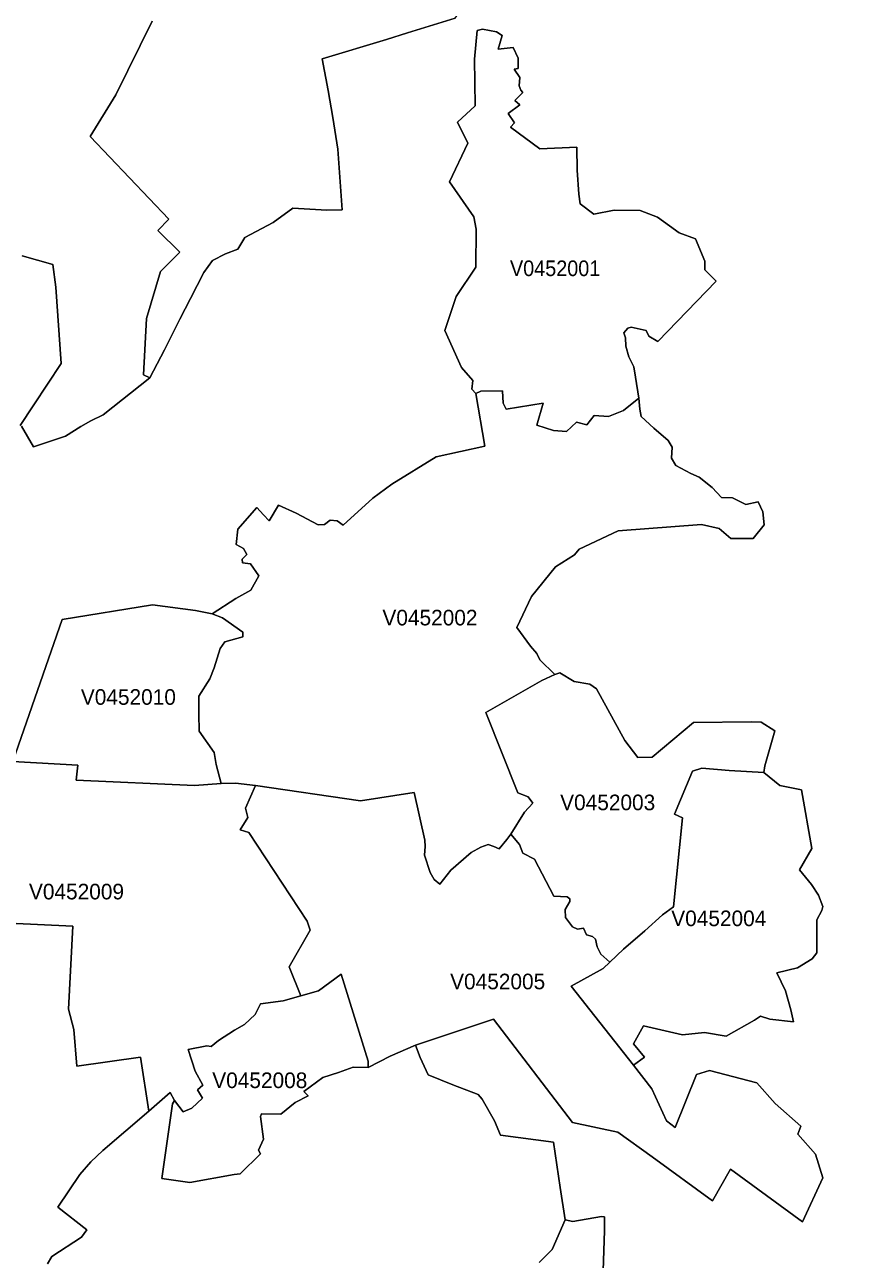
# Model space of a CAD drawing. Extents: x 369010 to 735936, y 6377141 to 6616555.
# Drawn here: x 491321 to 496599, y 6526301 to 6534220 of the extents above; entities that cross this region are included whole.
import ezdxf
from ezdxf.enums import TextEntityAlignment as Align

# ---------------------------------------------------------------- set-up
doc = ezdxf.new("R2010")
doc.units = 0
doc.header["$LTSCALE"] = 40
doc.layers.add('3', color=7, linetype='Continuous', lineweight=13)
doc.layers.add('4', color=7, linetype='Continuous')

msp = doc.modelspace()

# ---------------------------------------------------------------- linework, layer by layer
at = {"layer": '3'}
for points in [[(493641.34, 6534124.51), (493777.22, 6534168.2), (494083.56, 6534261.88), (494132.39, 6534327.25), (494278.36, 6534463.63), (494418.38, 6534343.97), (494455.45, 6534313.35), (494805.66, 6534328.57), (495487.7, 6534363.5), (495504.91, 6534605.3), (495523.45, 6534858.85), (495534.87, 6534993.07), (495570.45, 6535433.48), (495627.88, 6535429.01), (495816.72, 6535502.16), (495922.97, 6535579.45), (495999.11, 6535576.47), (496058.36, 6535557.61), (496285.76, 6535387.97), (496483.7, 6535325.9), (496585.32, 6535296.94), (497140.59, 6535564.72)], [(494083.56, 6534261.88), (493777.22, 6534168.2), (493641.34, 6534124.51), (493229.73, 6534000.05), (493268.29, 6533796.98), (493298.58, 6533623.36), (493330.69, 6533422.11), (493357.66, 6533031.52), (493260.35, 6533029.2), (493040.89, 6533041.78), (492916.26, 6532950.75), (492732.89, 6532854.6), (492688.53, 6532780.78), (492608.76, 6532749.17), (492526.67, 6532706.8), (492470.4, 6532629.84), (492385.99, 6532464.34), (492316.15, 6532330.11), (492217.51, 6532135.15), (492123.83, 6531954.42), (491824.93, 6531716.43), (491745.65, 6531679.02), (491681.93, 6531642.94), (491582.3, 6531580.71), (491378.23, 6531511.7), (491300.45, 6531644.6)], [(491300.45, 6531644.6), (491378.23, 6531511.7), (491582.3, 6531580.71), (491681.93, 6531642.94), (491745.65, 6531679.02), (491824.93, 6531716.43), (492123.83, 6531954.42), (492084.11, 6531972.96), (492103.31, 6532335.58), (492192.35, 6532637.12), (492316.64, 6532761.42), (492175.8, 6532899.78), (492246.14, 6532971.61), (491740.69, 6533503.37), (491905.86, 6533768.67), (492138.73, 6534242.35)], [(492138.73, 6534242.35), (491905.86, 6533768.67), (491740.69, 6533503.37), (492246.14, 6532971.61), (492175.8, 6532899.78), (492316.64, 6532761.42), (492192.35, 6532637.12), (492103.31, 6532335.58), (492084.11, 6531972.96), (492123.83, 6531954.42), (492217.51, 6532135.15), (492316.15, 6532330.11), (492385.99, 6532464.34), (492470.4, 6532629.84), (492526.67, 6532706.8), (492608.76, 6532749.17), (492688.53, 6532780.78), (492732.89, 6532854.6), (492916.26, 6532950.75), (493040.89, 6533041.78), (493260.35, 6533029.2), (493357.66, 6533031.52), (493330.69, 6533422.11), (493298.58, 6533623.36), (493268.29, 6533796.98), (493229.73, 6534000.05), (493641.34, 6534124.51)], [(491245.83, 6529492.88), (491562.61, 6530405.3), (492140.22, 6530498.15), (492418.1, 6530463.23), (492523.85, 6530441.55), (492675.95, 6530539.36), (492772.11, 6530591.99), (492823.42, 6530684.34), (492769.63, 6530762.46), (492718.32, 6530767.59), (492717, 6530791.92), (492746.62, 6530820.88), (492724.94, 6530859.28), (492678.77, 6530884.93), (492687.7, 6530984.9), (492809.51, 6531123.42), (492853.04, 6531075.92), (492890.28, 6531037.53), (492950.36, 6531137.49), (493061.91, 6531087.51), (493204.57, 6531010.72), (493244.29, 6531013.2), (493280.04, 6531041.33), (493326.22, 6531037.53), (493364.61, 6531009.39), (493555.27, 6531183.67), (493676.92, 6531272.21), (493961.42, 6531447.81), (494272.9, 6531516.83), (494216.13, 6531854.79), (494190.48, 6531881.6), (494196.93, 6531936.71), (494123.95, 6532021.45), (494016.53, 6532257.79), (494089.52, 6532475.76), (494215.47, 6532664.1), (494218.12, 6532908.88), (494202.73, 6532987.66), (494046.32, 6533212.08), (494164.16, 6533458.69), (494098.79, 6533594.56), (494211.5, 6533699.66), (494207.19, 6533999.06), (494225.07, 6534182.43), (494258.5, 6534190.05), (494348.2, 6534174.66), (494383.95, 6534150.33), (494359.62, 6534063.11), (494454.46, 6534073.37), (494486.57, 6534004.35), (494486.57, 6533938.98), (494460.91, 6533935.17), (494496.83, 6533880.06), (494494.18, 6533827.43), (494504.44, 6533800.62), (494516.03, 6533785.23), (494464.72, 6533733.92), (494496.83, 6533704.46), (494422.52, 6533649.35), (494462.57, 6533589.6), (494438.07, 6533561.3), (494626.58, 6533424.1), (494863.42, 6533434.52), (494865.4, 6533285.57), (494876.99, 6533131.65), (494884.6, 6533070.25), (494971.82, 6533003.55), (495102.57, 6533029.2), (495269.07, 6533028.21), (495381.78, 6532984.68), (495458.74, 6532929.57), (495518.98, 6532884.72), (495623.91, 6532845), (495683.82, 6532703.16), (495685.15, 6532648.05), (495756.97, 6532573.74), (495382.11, 6532187.45), (495324.35, 6532222.04), (495308.95, 6532259.11), (495211.64, 6532278.48), (495189.79, 6532272.02), (495164.14, 6532242.56), (495175.72, 6532210.45), (495178.37, 6532156.67), (495197.74, 6532088.48)], [(491292.83, 6531648.73), (491554.99, 6532046.27), (491520.73, 6532536), (491501.54, 6532680.82), (491304.25, 6532735.93)], [(491304.25, 6532735.93), (491501.54, 6532680.82), (491520.73, 6532536), (491554.99, 6532046.27), (491292.83, 6531648.73)], [(495197.74, 6532088.48), (495229.68, 6532024.43), (495238.78, 6531957.73), (495260.46, 6531824.33), (495266.92, 6531752.67), (495276.02, 6531706.99), (495357.94, 6531632.68), (495450.13, 6531553.07), (495475.78, 6531509.55), (495470.65, 6531439.04), (495497.63, 6531391.54), (495593.79, 6531341.56), (495649.07, 6531317.4), (495732.31, 6531250.86), (495791.23, 6531187.97), (495863.06, 6531184.16), (495947.63, 6531143.12), (496025.75, 6531158.51), (496057.69, 6531094.46), (496065.47, 6531011.05), (495994.14, 6530923.16), (495851.97, 6530924.49), (495776.34, 6530988.54), (495662.31, 6531012.87), (495128.06, 6530972.82), (494877.49, 6530855.47), (494848.03, 6530818.23), (494726.55, 6530741.44), (494573.12, 6530552.1), (494478.29, 6530353.33), (494566.5, 6530233.18), (494606.22, 6530187), (494626.75, 6530146.12), (494722.74, 6530052.45), (494754.85, 6530062.71), (494847.03, 6530007.6), (494947, 6529989.39), (494990.53, 6529958.77), (495171.26, 6529627.93), (495255.17, 6529518.53), (495346.19, 6529521.01), (495611.33, 6529743.62), (495981.56, 6529747.59), (496045.78, 6529745.6), (496132.83, 6529689.33), (496070.11, 6529464.91), (496062.83, 6529423.2), (496166.76, 6529339.95), (496305.12, 6529311.65), (496370, 6528935.46), (496291.88, 6528798.26), (496368.68, 6528704.75), (496414.02, 6528636.4), (496441, 6528563.41), (496434.55, 6528537.76), (496402.44, 6528478.84), (496403.76, 6528300.59), (496402.27, 6528267.16), (496374.14, 6528228.76), (496279.3, 6528169.67), (496147.23, 6528137.73), (496202.35, 6528022.38), (496235.94, 6527900.73), (496252.66, 6527823.77), (496101.55, 6527840.49), (496042.47, 6527859.69), (496004.07, 6527835.36), (495822.18, 6527732.25), (495682.5, 6527755.25), (495541.49, 6527741.18), (495291.74, 6527797.46), (495227.69, 6527683.42), (495296.87, 6527597.53), (495227.69, 6527546.22), (495343.55, 6527394.29), (495439.54, 6527189.23), (495494.65, 6527145.54), (495630.53, 6527485.32), (495715.27, 6527512.79), (496017.64, 6527433.35), (496135.32, 6527300.12), (496300.49, 6527155.3), (496280.13, 6527103.99), (496395.32, 6526974.57), (496442.16, 6526822.64), (496310.58, 6526542.11), (495849.66, 6526879.74), (495733.47, 6526676.5), (495346.52, 6526958.52), (495127.4, 6527115.25), (494836.44, 6527177.97), (494328.51, 6527839.99), (493828.19, 6527674.65), (493858.64, 6527594.55), (493909.95, 6527483), (494067.51, 6527420.27), (494230.86, 6527357.71), (494256.51, 6527326.93), (494334.63, 6527188.4), (494374.35, 6527097.37)], [(494216.13, 6531854.79), (494272.9, 6531516.83), (493961.42, 6531447.81), (493676.92, 6531272.21), (493555.27, 6531183.67), (493364.61, 6531009.39), (493326.22, 6531037.53), (493280.04, 6531041.33), (493244.29, 6531013.2), (493204.57, 6531010.72), (493061.91, 6531087.51), (492950.36, 6531137.49), (492890.28, 6531037.53), (492853.04, 6531075.92), (492809.51, 6531123.42), (492687.7, 6530984.9), (492678.77, 6530884.93), (492724.94, 6530859.28), (492746.62, 6530820.88), (492717, 6530791.92), (492718.32, 6530767.59), (492769.63, 6530762.46), (492823.42, 6530684.34), (492772.11, 6530591.99), (492675.95, 6530539.36), (492523.85, 6530441.55), (492589.39, 6530414.74), (492719.98, 6530322.22), (492719.98, 6530294.25), (492605.28, 6530261.15), (492574.83, 6530219.11), (492537.92, 6530095.48), (492509.29, 6530023.32), (492439.28, 6529912.43), (492437.96, 6529800.39), (492440.6, 6529688.34), (492537.26, 6529550.47), (492548.84, 6529475.34), (492581.95, 6529351.87), (492673.3, 6529355.51), (492801.4, 6529338.79), (493476.16, 6529241.97), (493819.58, 6529295.93), (493887.94, 6528988.26), (493890.42, 6528948.54), (493885.29, 6528892.1), (493922.53, 6528781.87), (493948.02, 6528737.02), (493983.93, 6528706.24), (494055.76, 6528797.27), (494186.34, 6528909.97), (494248.07, 6528944.23), (494294.25, 6528962.11), (494330.16, 6528948.04), (494364.75, 6528932.65), (494414.74, 6528994.22), (494440.06, 6529026.99), (494527.11, 6529167.99), (494581.07, 6529226.91), (494550.28, 6529266.64), (494484.91, 6529293.61), (494279.52, 6529808.16), (494639.49, 6530012.89), (494722.74, 6530052.45), (494626.75, 6530146.12), (494606.22, 6530187), (494566.5, 6530233.18), (494478.29, 6530353.33), (494573.12, 6530552.1), (494726.55, 6530741.44), (494848.03, 6530818.23), (494877.49, 6530855.47), (495128.06, 6530972.82), (495662.31, 6531012.87), (495776.34, 6530988.54), (495851.97, 6530924.49), (495994.14, 6530923.16), (496065.47, 6531011.05), (496057.69, 6531094.46), (496025.75, 6531158.51), (495947.63, 6531143.12), (495863.06, 6531184.16), (495791.23, 6531187.97), (495732.31, 6531250.86), (495649.07, 6531317.4), (495593.79, 6531341.56), (495497.63, 6531391.54), (495470.65, 6531439.04), (495475.78, 6531509.55), (495450.13, 6531553.07), (495357.94, 6531632.68), (495276.02, 6531706.99), (495266.92, 6531752.67), (495260.46, 6531824.33), (495163.31, 6531745.72), (495067.15, 6531707.16), (494973.64, 6531712.29), (494927.47, 6531652.04), (494860.44, 6531671.08), (494796.39, 6531610.83)], [(494796.39, 6531610.83), (494714.46, 6531615.96), (494606.72, 6531650.55), (494646.44, 6531791.56), (494409.44, 6531754.33), (494390.74, 6531791.73), (494385.61, 6531871.17), (494247.25, 6531868.52), (494216.13, 6531854.79)], [(490673.35, 6528482.81), (491630.13, 6528436.96), (491603.32, 6527905.03), (491636.42, 6527775.11), (491656.28, 6527539.93), (492063.26, 6527598.35), (492116.71, 6527250.3), (492255.41, 6527370.12), (492282.22, 6527319.15), (492337, 6527246.49), (492392.94, 6527269.5), (492461.46, 6527334.54), (492429.52, 6527386.84), (492463.94, 6527418.62), (492414.29, 6527507.82), (492371.09, 6527646.19), (492490.75, 6527669.02), (492517.56, 6527665.22), (492564.57, 6527703.45), (492668.01, 6527770.48), (492730.73, 6527807.72), (492799.91, 6527870.44), (492833.35, 6527939.79), (492980.48, 6527958.49), (493092.03, 6527990.6), (493019.04, 6528177.12), (493151.78, 6528412.14), (493133.74, 6528469.73), (492759.2, 6529037.58), (492702.76, 6529055.45), (492752.75, 6529133.74), (492738.68, 6529193.98), (492801.4, 6529338.79), (492673.3, 6529355.51), (492581.95, 6529351.87), (492409.99, 6529339.13), (491651.15, 6529373.39), (491661.25, 6529470.2), (491245.83, 6529492.88)], [(491468.43, 6526271.18), (491496.4, 6526318.35), (491686.07, 6526441.98), (491720.5, 6526488.98), (491534.64, 6526634.29), (491675.98, 6526845.15), (491745.98, 6526926.74), (491823.61, 6526998.07), (492116.71, 6527250.3), (492063.26, 6527598.35), (491656.28, 6527539.93), (491636.42, 6527775.11), (491603.32, 6527905.03), (491630.13, 6528436.96), (490673.35, 6528482.81), (490071.58, 6528326.24), (490107.83, 6527959.15), (489775.16, 6527325.44), (489698.2, 6526645.38), (489717.24, 6526525.39), (489719.72, 6526394.15), (489709.62, 6526256.61)], [(493828.19, 6527674.65), (493666.16, 6527603.15), (493525.32, 6527531.49), (493427.84, 6527532.65), (493334.33, 6527499.38), (493233.2, 6527467.28), (493112.55, 6527376.91), (493140.69, 6527348.77), (493056.11, 6527306.41), (492965.25, 6527230.77), (492839.64, 6527234.58), (492834.5, 6527216.54), (492853.87, 6527071.72), (492820.44, 6526999.89), (492834.5, 6526976.89), (492702.6, 6526848.62), (492665.52, 6526844.82), (492381.52, 6526793.01), (492200.79, 6526818.33), (492270.63, 6527298.3), (492282.22, 6527319.15), (492255.41, 6527370.12), (492116.71, 6527250.3), (491823.61, 6526998.07), (491745.98, 6526926.74), (491675.98, 6526845.15), (491534.64, 6526634.29), (491720.5, 6526488.98), (491686.07, 6526441.98), (491496.4, 6526318.35), (491468.43, 6526271.18)], [(494622.11, 6526279.78), (494704.7, 6526364.69), (494789.27, 6526553.69), (494756.5, 6526760.41), (494712.97, 6527051.53), (494374.35, 6527097.37), (494334.63, 6527188.4), (494256.51, 6527326.93), (494230.86, 6527357.71), (494067.51, 6527420.27), (493909.95, 6527483), (493858.64, 6527594.55), (493828.19, 6527674.65)], [(494374.35, 6527097.37), (494712.97, 6527051.53), (494756.5, 6526760.41), (494789.27, 6526553.69), (494837.93, 6526543.6), (495021.14, 6526575.54), (495040.34, 6526574.22), (495040.34, 6526485.84), (495029.09, 6526097.73)], [(495029.09, 6526097.73), (495040.34, 6526485.84), (495040.34, 6526574.22), (495021.14, 6526575.54), (494837.93, 6526543.6), (494789.27, 6526553.69), (494704.7, 6526364.69), (494622.11, 6526279.78)]]:
    msp.add_lwpolyline(points, dxfattribs=at)
for points in [[(494216.13, 6531854.79), (494247.25, 6531868.52), (494385.61, 6531871.17), (494390.74, 6531791.73), (494409.44, 6531754.33), (494646.44, 6531791.56), (494606.72, 6531650.55), (494714.46, 6531615.96), (494796.39, 6531610.83), (494860.44, 6531671.08), (494927.47, 6531652.04), (494973.64, 6531712.29), (495067.15, 6531707.16), (495163.31, 6531745.72), (495260.46, 6531824.33), (495238.78, 6531957.73), (495229.68, 6532024.43), (495197.74, 6532088.48), (495178.37, 6532156.67), (495175.72, 6532210.45), (495164.14, 6532242.56), (495189.79, 6532272.02), (495211.64, 6532278.48), (495308.95, 6532259.11), (495324.35, 6532222.04), (495382.11, 6532187.45), (495756.97, 6532573.74), (495685.15, 6532648.05), (495683.82, 6532703.16), (495623.91, 6532845), (495518.98, 6532884.72), (495458.74, 6532929.57), (495381.78, 6532984.68), (495269.07, 6533028.21), (495102.57, 6533029.2), (494971.82, 6533003.55), (494884.6, 6533070.25), (494876.99, 6533131.65), (494865.4, 6533285.57), (494863.42, 6533434.52), (494626.58, 6533424.1), (494438.07, 6533561.3), (494462.57, 6533589.6), (494422.52, 6533649.35), (494496.83, 6533704.46), (494464.72, 6533733.92), (494516.03, 6533785.23), (494504.44, 6533800.62), (494494.18, 6533827.43), (494496.83, 6533880.06), (494460.91, 6533935.17), (494486.57, 6533938.98), (494486.57, 6534004.35), (494454.46, 6534073.37), (494359.62, 6534063.11), (494383.95, 6534150.33), (494348.2, 6534174.66), (494258.5, 6534190.05), (494225.07, 6534182.43), (494207.19, 6533999.06), (494211.5, 6533699.66), (494098.79, 6533594.56), (494164.16, 6533458.69), (494046.32, 6533212.08), (494202.73, 6532987.66), (494218.12, 6532908.88), (494215.47, 6532664.1), (494089.52, 6532475.76), (494016.53, 6532257.79), (494123.95, 6532021.45), (494196.93, 6531936.71), (494190.48, 6531881.6)], [(491245.83, 6529492.88), (491661.25, 6529470.2), (491651.15, 6529373.39), (492409.99, 6529339.13), (492581.95, 6529351.87), (492548.84, 6529475.34), (492537.26, 6529550.47), (492440.6, 6529688.34), (492437.96, 6529800.39), (492439.28, 6529912.43), (492509.29, 6530023.32), (492537.92, 6530095.48), (492574.83, 6530219.11), (492605.28, 6530261.15), (492719.98, 6530294.25), (492719.98, 6530322.22), (492589.39, 6530414.74), (492523.85, 6530441.55), (492418.1, 6530463.23), (492140.22, 6530498.15), (491562.61, 6530405.3)], [(494722.74, 6530052.45), (494639.49, 6530012.89), (494279.52, 6529808.16), (494484.91, 6529293.61), (494550.28, 6529266.64), (494581.07, 6529226.91), (494527.11, 6529167.99), (494440.06, 6529026.99), (494496.16, 6528961.61), (494516.69, 6528906.5), (494591, 6528868.1), (494715.62, 6528629.94), (494801.52, 6528624.81), (494819.39, 6528613.23), (494818.07, 6528595.35), (494788.61, 6528544.04), (494789.93, 6528494.06), (494834.79, 6528432.49), (494866.73, 6528418.43), (494905.29, 6528424.88), (494925.65, 6528382.51), (494964.21, 6528372.25), (494984.24, 6528353.38), (494993.34, 6528306.05), (495016.34, 6528257.23), (495075.26, 6528205.92), (495163.48, 6528290.66), (495299.36, 6528407.34), (495414.05, 6528509.62), (495483.23, 6528562.25), (495540.49, 6529132.25), (495490.51, 6529155.42), (495604.54, 6529432.3), (495664.79, 6529451.5), (495841.71, 6529436.11), (496062.83, 6529423.2), (496070.11, 6529464.91), (496132.83, 6529689.33), (496045.78, 6529745.6), (495981.56, 6529747.59), (495611.33, 6529743.62), (495346.19, 6529521.01), (495255.17, 6529518.53), (495171.26, 6529627.93), (494990.53, 6529958.77), (494947, 6529989.39), (494847.03, 6530007.6), (494754.85, 6530062.71)], [(495075.26, 6528205.92), (495033.06, 6528166.2), (494827.83, 6528052), (495227.69, 6527546.22), (495296.87, 6527597.53), (495227.69, 6527683.42), (495291.74, 6527797.46), (495541.49, 6527741.18), (495682.5, 6527755.25), (495822.18, 6527732.25), (496004.07, 6527835.36), (496042.47, 6527859.69), (496101.55, 6527840.49), (496252.66, 6527823.77), (496235.94, 6527900.73), (496202.35, 6528022.38), (496147.23, 6528137.73), (496279.3, 6528169.67), (496374.14, 6528228.76), (496402.27, 6528267.16), (496403.76, 6528300.59), (496402.44, 6528478.84), (496434.55, 6528537.76), (496441, 6528563.41), (496414.02, 6528636.4), (496368.68, 6528704.75), (496291.88, 6528798.26), (496370, 6528935.46), (496305.12, 6529311.65), (496166.76, 6529339.95), (496062.83, 6529423.2), (495841.71, 6529436.11), (495664.79, 6529451.5), (495604.54, 6529432.3), (495490.51, 6529155.42), (495540.49, 6529132.25), (495483.23, 6528562.25), (495414.05, 6528509.62), (495299.36, 6528407.34), (495163.48, 6528290.66)], [(492801.4, 6529338.79), (492738.68, 6529193.98), (492752.75, 6529133.74), (492702.76, 6529055.45), (492759.2, 6529037.58), (493133.74, 6528469.73), (493151.78, 6528412.14), (493019.04, 6528177.12), (493092.03, 6527990.6), (493206.06, 6528022.54), (493352.2, 6528130.28), (493524.33, 6527571.87), (493525.32, 6527531.49), (493666.16, 6527603.15), (493828.19, 6527674.65), (494328.51, 6527839.99), (494836.44, 6527177.97), (495127.4, 6527115.25), (495346.52, 6526958.52), (495733.47, 6526676.5), (495849.66, 6526879.74), (496310.58, 6526542.11), (496442.16, 6526822.64), (496395.32, 6526974.57), (496280.13, 6527103.99), (496300.49, 6527155.3), (496135.32, 6527300.12), (496017.64, 6527433.35), (495715.27, 6527512.79), (495630.53, 6527485.32), (495494.65, 6527145.54), (495439.54, 6527189.23), (495343.55, 6527394.29), (495227.69, 6527546.22), (494827.83, 6528052), (495033.06, 6528166.2), (495075.26, 6528205.92), (495016.34, 6528257.23), (494993.34, 6528306.05), (494984.24, 6528353.38), (494964.21, 6528372.25), (494925.65, 6528382.51), (494905.29, 6528424.88), (494866.73, 6528418.43), (494834.79, 6528432.49), (494789.93, 6528494.06), (494788.61, 6528544.04), (494818.07, 6528595.35), (494819.39, 6528613.23), (494801.52, 6528624.81), (494715.62, 6528629.94), (494591, 6528868.1), (494516.69, 6528906.5), (494496.16, 6528961.61), (494440.06, 6529026.99), (494414.74, 6528994.22), (494364.75, 6528932.65), (494330.16, 6528948.04), (494294.25, 6528962.11), (494248.07, 6528944.23), (494186.34, 6528909.97), (494055.76, 6528797.27), (493983.93, 6528706.24), (493948.02, 6528737.02), (493922.53, 6528781.87), (493885.29, 6528892.1), (493890.42, 6528948.54), (493887.94, 6528988.26), (493819.58, 6529295.93), (493476.16, 6529241.97)], [(493092.03, 6527990.6), (492980.48, 6527958.49), (492833.35, 6527939.79), (492799.91, 6527870.44), (492730.73, 6527807.72), (492668.01, 6527770.48), (492564.57, 6527703.45), (492517.56, 6527665.22), (492490.75, 6527669.02), (492371.09, 6527646.19), (492414.29, 6527507.82), (492463.94, 6527418.62), (492429.52, 6527386.84), (492461.46, 6527334.54), (492392.94, 6527269.5), (492337, 6527246.49), (492282.22, 6527319.15), (492270.63, 6527298.3), (492200.79, 6526818.33), (492381.52, 6526793.01), (492665.52, 6526844.82), (492702.6, 6526848.62), (492834.5, 6526976.89), (492820.44, 6526999.89), (492853.87, 6527071.72), (492834.5, 6527216.54), (492839.64, 6527234.58), (492965.25, 6527230.77), (493056.11, 6527306.41), (493140.69, 6527348.77), (493112.55, 6527376.91), (493233.2, 6527467.28), (493334.33, 6527499.38), (493427.84, 6527532.65), (493525.32, 6527531.49), (493524.33, 6527571.87), (493352.2, 6528130.28), (493206.06, 6528022.54)]]:
    msp.add_lwpolyline(points, close=True, dxfattribs=at)

# ---------------------------------------------------------------- texts
at = {"layer": '4', "width": 0.95}
msp.add_text('V0452001', height=100, dxfattribs=at).set_placement((494724.26, 6532607.14), align=Align.CENTER)
at = {"layer": '4'}
for s, p in [('V0452002', (493921.2, 6530366.59)), ('V0452010', (491986.47, 6529857.54)), ('V0452003', (495061.46, 6529181.26)), ('V0452009', (491653.63, 6528609.36)), ('V0452004', (495774.12, 6528437.73)), ('V0452005', (494355.63, 6528032.7)), ('V0452008', (492829.61, 6527399.12))]:
    msp.add_text(s, height=100, dxfattribs=at).set_placement(p, align=Align.CENTER)

doc.saveas('drawing.dxf')
